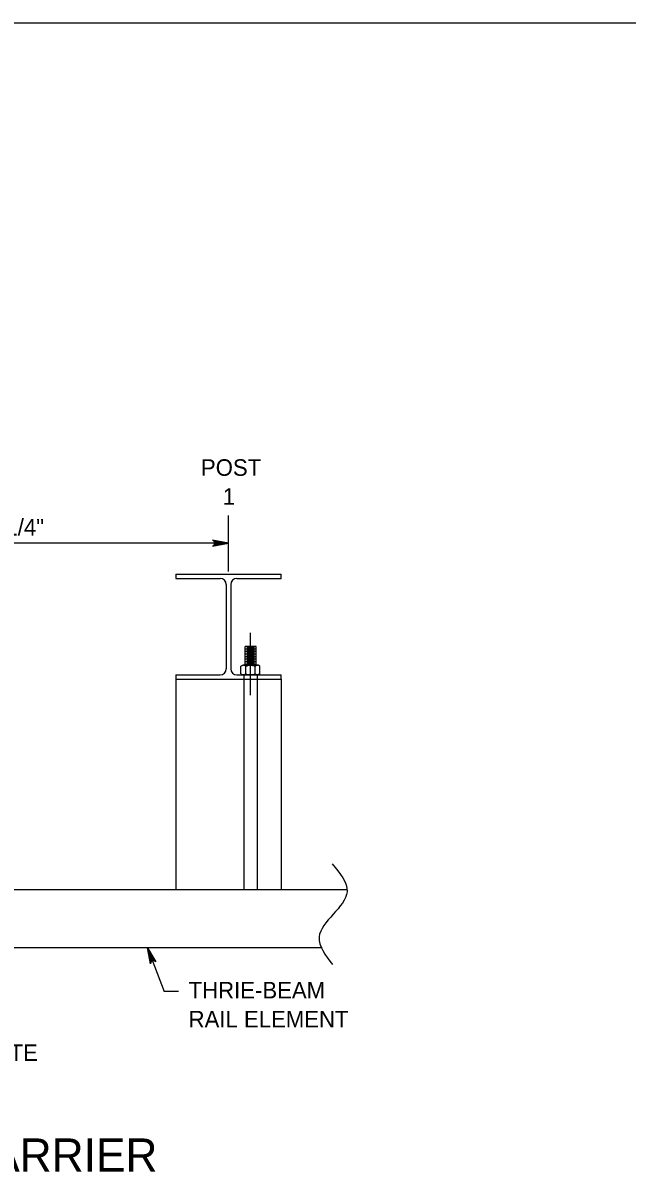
# Model space of a CAD drawing. Extents: x 632007860 to 635435983, y 295418622 to 297794622.
# Drawn here: x 633287745 to 633398975, y 295786093 to 295997622 of the extents above; entities that cross this region are included whole.
import ezdxf

# ---------------------------------------------------------------- set-up
doc = ezdxf.new("R2010")
doc.units = 0
for name, color, linetype in [('1', 7, 'Continuous'), ('S-DETL-DIMS', 7, 'Continuous'), ('S-DETL-T120', 7, 'Continuous'), ('S-DETL-T240', 7, 'Continuous'), ('S-MISC-CNTR-WT01', 7, 'Continuous'), ('S-STEL', 7, 'Continuous')]:
    doc.layers.add(name, color=color, linetype=linetype)

msp = doc.modelspace()

# ---------------------------------------------------------------- linework, layer by layer
at = {"layer": '1'}
msp.add_line((632888860, 295997622), (633674860, 295997622), dxfattribs=at)
at = {"layer": 'S-DETL-DIMS'}
for p, q in [((633325587, 295901854), (633240047, 295901854)), ((633310651, 295827350), (633313750, 295819334)), ((633316397, 295819334), (633313750, 295819334))]:
    msp.add_line(p, q, dxfattribs=at)
for points in [[(633325599, 295901854), (633322640, 295902409), (633322754, 295902330), (633322868, 295902251), (633322926, 295902151), (633322985, 295902052), (633323002, 295901953), (633323019, 295901854), (633323002, 295901754), (633322985, 295901655), (633322926, 295901556), (633322868, 295901457), (633322754, 295901378), (633322640, 295901299), (633325599, 295901854), (633322754, 295901378), (633322868, 295901457), (633325599, 295901854), (633322926, 295901556), (633322985, 295901655), (633325599, 295901854), (633323002, 295901754), (633323019, 295901854), (633325599, 295901854), (633323002, 295901953), (633322985, 295902052), (633325599, 295901854), (633322926, 295902151), (633322868, 295902251), (633325599, 295901854), (633322754, 295902330)], [(633310651, 295827350), (633312236, 295824790), (633312121, 295824868), (633312006, 295824945), (633311892, 295824965), (633311779, 295824984), (633311680, 295824964), (633311581, 295824944), (633311495, 295824892), (633311408, 295824840), (633311337, 295824750), (633311266, 295824659), (633311233, 295824524), (633311201, 295824390), (633310651, 295827350), (633311233, 295824524), (633311266, 295824659), (633310651, 295827350), (633311337, 295824750), (633311408, 295824840), (633310651, 295827350), (633311495, 295824892), (633311581, 295824944), (633310651, 295827350), (633311680, 295824964), (633311779, 295824984), (633310651, 295827350), (633311892, 295824965), (633312006, 295824945), (633310651, 295827350), (633312121, 295824868)]]:
    msp.add_lwpolyline(points, dxfattribs=at)
msp.add_spline([(633344667, 295842830), (633347419, 295837689), (633342278, 295829361), (633344740, 295824292)], degree=3, dxfattribs=at)
at = {"layer": 'S-MISC-CNTR-WT01'}
for p, q in [((633325587, 295896644), (633325587, 295906965)), ((633329636, 295873898), (633329636, 295885367))]:
    msp.add_line(p, q, dxfattribs=at)
at = {"layer": 'S-STEL'}
for p, q in [((633315891, 295896166), (633335284, 295896166)), ((633315891, 295896166), (633315891, 295895360)), ((633335284, 295895360), (633335284, 295896166)), ((633315891, 295895360), (633324073, 295895360)), ((633325185, 295894244), (633325185, 295878719)), ((633325990, 295894244), (633325990, 295878719)), ((633327102, 295895360), (633335284, 295895360)), ((633328642, 295879407), (633328642, 295882845)), ((633330658, 295882845), (633328642, 295882845)), ((633330658, 295882373), (633328642, 295882373)), ((633330658, 295881902), (633328642, 295881902)), ((633330658, 295881431), (633328642, 295881431)), ((633330658, 295880959), (633328642, 295880959)), ((633330349, 295882609), (633328971, 295882609)), ((633330349, 295882138), (633328971, 295882138)), ((633330349, 295881666), (633328971, 295881666)), ((633330349, 295881195), (633328971, 295881195)), ((633330658, 295879407), (633330658, 295882845)), ((633327889, 295879205), (633328238, 295879407)), ((633327889, 295877805), (633327889, 295879205)), ((633331034, 295879407), (633328238, 295879407)), ((633330658, 295880488), (633328642, 295880488)), ((633330658, 295880017), (633328642, 295880017)), ((633330658, 295879545), (633328642, 295879545)), ((633328762, 295877805), (633328762, 295879205)), ((633330349, 295880724), (633328971, 295880724)), ((633330349, 295880252), (633328971, 295880252)), ((633330349, 295879781), (633328971, 295879781)), ((633330509, 295877805), (633330509, 295879205)), ((633331383, 295879205), (633331034, 295879407)), ((633331383, 295877805), (633331383, 295879205)), ((633315891, 295877603), (633315891, 295876798)), ((633315891, 295877603), (633324073, 295877603)), ((633315891, 295876798), (633335284, 295876798)), ((633315891, 295876798), (633315891, 295838064)), ((633315891, 295876798), (633335284, 295876798)), ((633327102, 295877603), (633335284, 295877603)), ((633327889, 295877805), (633328238, 295877603)), ((633331034, 295877603), (633328238, 295877603)), ((633328425, 295877603), (633328425, 295838064)), ((633330846, 295877603), (633330846, 295838064)), ((633331383, 295877805), (633331034, 295877603)), ((633335284, 295876798), (633335284, 295877603)), ((633335284, 295876798), (633335284, 295838064)), ((633347331, 295838064), (633138809, 295838064)), ((633342829, 295827350), (633187292, 295827350))]:
    msp.add_line(p, q, dxfattribs=at)
for centre, start, end in [((633324071, 295894246), 359.90036, 89.90036), ((633327104, 295894246), 90.09964, 180.09964), ((633324071, 295878717), 270.09964, 0.09964), ((633327104, 295878717), 179.90036, 269.90036)]:
    msp.add_arc(centre, 1114, start, end, dxfattribs=at)
for points in [[(633328326, 295879407), (633328388, 295879398), (633328520, 295879381), (633328661, 295879289), (633328739, 295879225), (633328762, 295879205)], [(633328762, 295879205), (633328836, 295879235), (633329011, 295879306), (633329303, 295879388), (633329524, 295879400), (633329636, 295879407)], [(633329636, 295879407), (633329656, 295879407), (633329787, 295879405), (633330032, 295879372), (633330301, 295879291), (633330458, 295879226), (633330509, 295879205)], [(633330509, 295879205), (633330575, 295879257), (633330701, 295879358), (633330865, 295879406), (633330944, 295879407), (633330946, 295879407)], [(633328326, 295877603), (633328388, 295877612), (633328520, 295877629), (633328661, 295877721), (633328739, 295877785), (633328762, 295877805)], [(633328762, 295877805), (633328836, 295877775), (633329011, 295877704), (633329303, 295877622), (633329524, 295877610), (633329636, 295877603)], [(633329636, 295877603), (633329656, 295877604), (633329787, 295877605), (633330032, 295877638), (633330301, 295877719), (633330458, 295877784), (633330509, 295877805)], [(633330509, 295877805), (633330575, 295877753), (633330701, 295877652), (633330865, 295877604), (633330944, 295877603), (633330946, 295877603)]]:
    msp.add_open_spline(points, degree=3, dxfattribs=at)

# ---------------------------------------------------------------- texts
at = {"layer": 'S-DETL-T120'}
for s, height, p in [('POST', 3048, (633320516, 295914259)), ('1', 3048, (633324536, 295908925)), ('2\'-2 1/4"', 3048, (633276710, 295903268)), ('THRIE-BEAM ', 3048.01, (633318246, 295818048)), ('RAIL ELEMENT', 3048.01, (633318246, 295812714)), ('END OF CONCRETE', 3048.01, (633251072, 295806539))]:
    msp.add_text(s, height=height, dxfattribs=at).set_placement(p)
at = {"layer": 'S-DETL-T240'}
msp.add_text('PLAN VIEW FOR THRIE-BEAM TO F-SHAPE AND VERTICAL WALL CONCRETE BRIDGE BARRIER', height=6096, dxfattribs=at).set_placement((632938826, 295786179))

doc.saveas('drawing.dxf')
